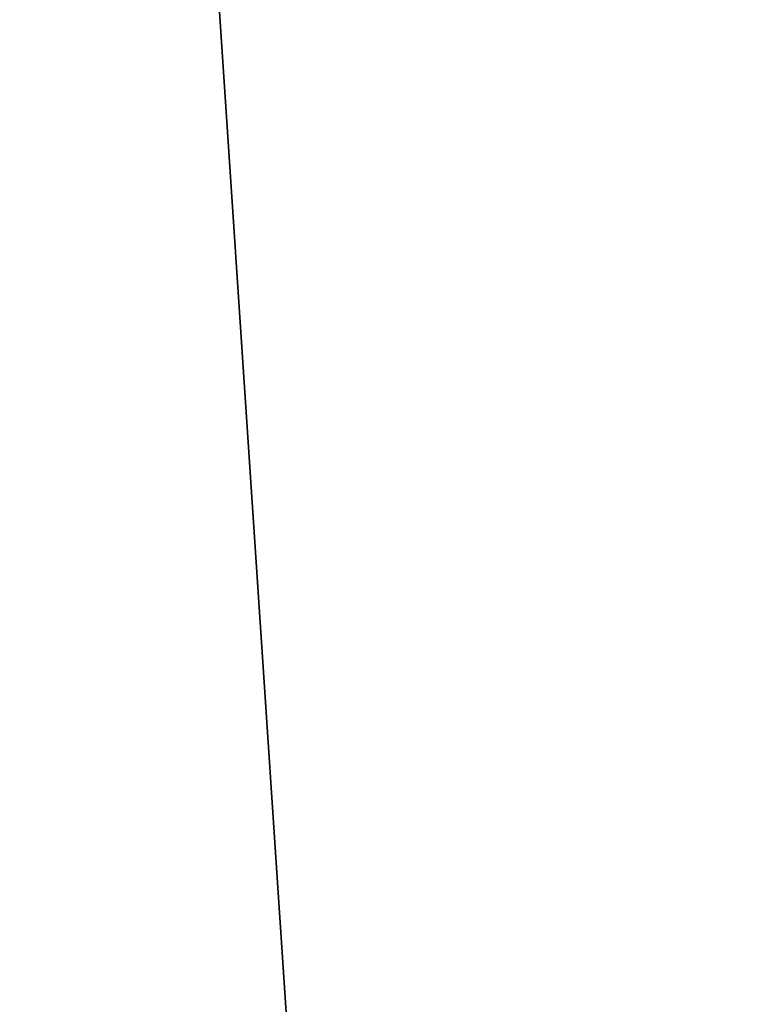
# Model space of a CAD drawing. Header units: millimetres. Extents: x -590 to 3690, y -120 to 127.
# Tile 563 of 656: x 1995.87 to 1999.67, y 2.53 to 7.59. Entities that reach past the tile are written whole.
import ezdxf

# ---------------------------------------------------------------- set-up
doc = ezdxf.new("R2010")
doc.units = ezdxf.units.MM
doc.layers.add('152', color=7, linetype='Continuous', true_color=0xffffff)

# ---------------------------------------------------------------- blocks, each defined once
blk = doc.blocks.new('UG_SURFACE_002')
at = {"layer": '152', "color": 252, "linetype": 'Continuous', "lineweight": 35}
for points in [[(2165, -31.2, 2203.0001), (2165, 108.2, 2203.0001), (835, 108.2, 2203.0001), (835, -31.2, 2203.0001)], [(985, -31.2, 2053), (985, 108.2, 2053), (2015.0001, 108.2, 2053), (2015.0001, -31.2, 2053)]]:
    blk.add_3dface(points, dxfattribs=at)
blk = doc.blocks.new('UG_SURFACE_097')
at = {"layer": '152', "color": 254, "linetype": 'Continuous', "lineweight": 35}
for points in [[(1999.75, -35, 2033.2501), (1999.75, 111.75, 2033.2501), (1000.25, 111.75, 2033.2501), (1000.25, -35, 2033.2501)], [(1999.75, 111.75, 2033.2501), (1999.75, -35, 2033.2501), (1992, 81, 2025.5001)], [(1992, 16, 2025.5001), (1992, 81, 2025.5001), (1999.75, -35, 2033.2501)], [(1999.75, -35, 2033.2501), (1994, -35, 2027.4999), (1992, -33, 2025.5001), (1992, 16, 2025.5001)]]:
    blk.add_3dface(points, dxfattribs=at)
blk = doc.blocks.new('UG_SURFACE_100')
at = {"layer": '152', "color": 254, "linetype": 'Continuous', "lineweight": 35}
for points in [[(1992, 16, -7), (1999.75, 111.75, -7), (1999.75, -35, -7)], [(1992, 81, 2025.5001), (1999.75, -35, 2033.2501), (1999.75, 111.75, 2033.2501)], [(1999.75, -35, 2033.2501), (1992, 81, 2025.5001), (1992, 16, 2025.5001)], [(1999.75, -35, -7), (1994, -35, -7), (1992, -33, -7), (1992, 16, -7)], [(1992, 16, 2025.5001), (1992, -33, 2025.5001), (1994, -35, 2027.4999), (1999.75, -35, 2033.2501)]]:
    blk.add_3dface(points, dxfattribs=at)

msp = doc.modelspace()

# ---------------------------------------------------------------- block references
at = {"layer": '152', "color": 252, "linetype": 'Continuous', "lineweight": -3, "true_color": 0x939598}
for name in ['UG_SURFACE_097', 'UG_SURFACE_100', 'UG_SURFACE_002']:
    msp.add_blockref(name, (0, 0), dxfattribs=at)

doc.saveas('drawing.dxf')
